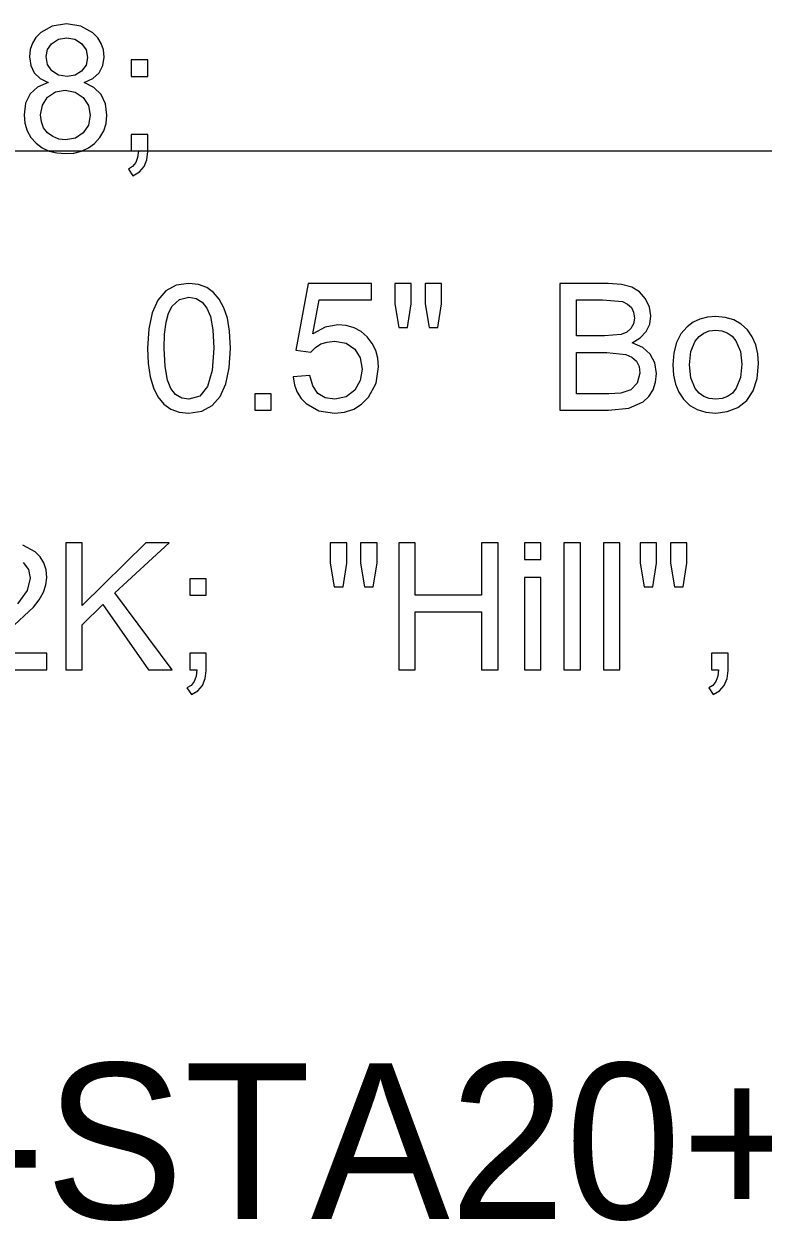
# Model space of a CAD drawing. Extents: x 1001568 to 1002149, y 1840825 to 1841423.
# Drawn here: x 1001893.176 to 1001895.076, y 1840964.719 to 1840967.795 of the extents above; entities that cross this region are included whole.
import ezdxf

# ---------------------------------------------------------------- set-up
doc = ezdxf.new("R2010")
doc.units = 0
for name, color, linetype in [('40', 7, 'Continuous'), ('R_No Plot', 7, 'Continuous'), ('SIGNS', 7, 'Continuous')]:
    doc.layers.add(name, color=color, linetype=linetype)

msp = doc.modelspace()

# ---------------------------------------------------------------- linework, layer by layer
at = {"layer": 'R_No Plot'}
msp.add_line((1001890.6501, 1840967.4691), (1001982.1327, 1840967.4691), dxfattribs=at)
at = {"layer": 'SIGNS'}
for points in [[(1001893.2385, 1840967.6446), (1001893.2111, 1840967.6331), (1001893.1916, 1840967.6155), (1001893.18, 1840967.5917), (1001893.1762, 1840967.562), (1001893.1782, 1840967.5402), (1001893.1841, 1840967.5208), (1001893.1938, 1840967.5035), (1001893.2073, 1840967.4887), (1001893.223, 1840967.477), (1001893.2408, 1840967.4687), (1001893.2607, 1840967.4637), (1001893.2826, 1840967.462), (1001893.304, 1840967.4636), (1001893.3237, 1840967.4686), (1001893.3415, 1840967.4768), (1001893.3575, 1840967.4885), (1001893.3713, 1840967.5032), (1001893.3813, 1840967.5203), (1001893.387, 1840967.5395), (1001893.389, 1840967.5608), (1001893.3851, 1840967.59), (1001893.3741, 1840967.6137), (1001893.3559, 1840967.6319), (1001893.3303, 1840967.6446), (1001893.3528, 1840967.6555), (1001893.3689, 1840967.6701), (1001893.3786, 1840967.6883), (1001893.3819, 1840967.71), (1001893.38, 1840967.7284), (1001893.3746, 1840967.745), (1001893.3655, 1840967.7598), (1001893.353, 1840967.7728), (1001893.3225, 1840967.7897), (1001893.2856, 1840967.7953), (1001893.2488, 1840967.7898), (1001893.2189, 1840967.7733), (1001893.2064, 1840967.7605), (1001893.1975, 1840967.746), (1001893.1922, 1840967.7295), (1001893.1904, 1840967.7111), (1001893.1934, 1840967.6886), (1001893.2024, 1840967.6701), (1001893.2174, 1840967.6554), (1001893.2385, 1840967.6446)], [(1001893.233, 1840967.7115), (1001893.2365, 1840967.7294), (1001893.2471, 1840967.7446), (1001893.2648, 1840967.7561), (1001893.2862, 1840967.7599), (1001893.307, 1840967.756), (1001893.3242, 1840967.7449), (1001893.3356, 1840967.7286), (1001893.3393, 1840967.7093), (1001893.3354, 1840967.6896), (1001893.324, 1840967.6741), (1001893.3071, 1840967.6639), (1001893.2866, 1840967.6606), (1001893.2648, 1840967.6641), (1001893.2476, 1840967.675), (1001893.2365, 1840967.6913), (1001893.233, 1840967.7115)], [(1001893.2188, 1840967.562), (1001893.2233, 1840967.587), (1001893.2366, 1840967.6074), (1001893.2566, 1840967.6208), (1001893.2816, 1840967.6251), (1001893.3072, 1840967.6204), (1001893.328, 1840967.6067), (1001893.3418, 1840967.5861), (1001893.3465, 1840967.5606), (1001893.3419, 1840967.5354), (1001893.3285, 1840967.5152), (1001893.3081, 1840967.5019), (1001893.2829, 1840967.4975), (1001893.2657, 1840967.4995), (1001893.2498, 1840967.5059), (1001893.2361, 1840967.5157), (1001893.2264, 1840967.5284), (1001893.2206, 1840967.5438), (1001893.2188, 1840967.562)], [(1001893.4938, 1840966.9619), (1001893.4955, 1840966.9226), (1001893.5005, 1840966.8887), (1001893.5088, 1840966.8601), (1001893.5205, 1840966.8367), (1001893.5354, 1840966.8184), (1001893.5537, 1840966.8055), (1001893.5753, 1840966.7978), (1001893.6002, 1840966.7954), (1001893.6329, 1840966.8002), (1001893.6594, 1840966.8145), (1001893.68, 1840966.8381), (1001893.6947, 1840966.8706), (1001893.7036, 1840966.9118), (1001893.7066, 1840966.9619), (1001893.7047, 1840967.0055), (1001893.6993, 1840967.0389), (1001893.69, 1840967.066), (1001893.6781, 1840967.0882), (1001893.6635, 1840967.1055), (1001893.6463, 1840967.118), (1001893.6245, 1840967.1261), (1001893.6002, 1840967.1287), (1001893.5673, 1840967.1237), (1001893.541, 1840967.1095), (1001893.5203, 1840967.0857), (1001893.5056, 1840967.0532), (1001893.4967, 1840967.0119), (1001893.4938, 1840966.9619)], [(1001894.5538, 1840966.8024), (1001894.6791, 1840966.8024), (1001894.7314, 1840966.8077), (1001894.7681, 1840966.824), (1001894.7829, 1840966.838), (1001894.7935, 1840966.8549), (1001894.7998, 1840966.8745), (1001894.802, 1840966.897), (1001894.798, 1840966.9246), (1001894.7863, 1840966.9471), (1001894.7667, 1840966.9641), (1001894.7393, 1840966.9759), (1001894.7606, 1840966.9889), (1001894.7759, 1840967.0049), (1001894.785, 1840967.0236), (1001894.7879, 1840967.0452), (1001894.7843, 1840967.0679), (1001894.7741, 1840967.089), (1001894.7585, 1840967.1065), (1001894.7389, 1840967.1187), (1001894.7118, 1840967.1261), (1001894.678, 1840967.1287), (1001894.5538, 1840967.1287), (1001894.5538, 1840966.8024)], [(1001893.5364, 1840966.962), (1001893.5376, 1840966.9984), (1001893.5414, 1840967.0287), (1001893.5477, 1840967.0525), (1001893.5567, 1840967.0703), (1001893.5754, 1840967.0876), (1001893.5998, 1840967.0932), (1001893.6185, 1840967.09), (1001893.6341, 1840967.0807), (1001893.6464, 1840967.0653), (1001893.6555, 1840967.0438), (1001893.6618, 1840967.0091), (1001893.664, 1840966.962), (1001893.66, 1840966.9044), (1001893.6481, 1840966.8634), (1001893.6281, 1840966.8388), (1001893.6002, 1840966.8308), (1001893.5814, 1840966.8339), (1001893.5659, 1840966.8432), (1001893.5537, 1840966.8586), (1001893.5449, 1840966.8802), (1001893.5385, 1840966.9147), (1001893.5364, 1840966.962)], [(1001894.5963, 1840966.9939), (1001894.5963, 1840967.0861), (1001894.6634, 1840967.0861), (1001894.7144, 1840967.0818), (1001894.728, 1840967.0756), (1001894.7378, 1840967.0665), (1001894.7435, 1840967.0543), (1001894.7453, 1840967.0392), (1001894.743, 1840967.0243), (1001894.7366, 1840967.0124), (1001894.7259, 1840967.0035), (1001894.7112, 1840966.9975), (1001894.6689, 1840966.9939), (1001894.5963, 1840966.9939)], [(1001894.8445, 1840966.9194), (1001894.8461, 1840966.8931), (1001894.8512, 1840966.8696), (1001894.8596, 1840966.8487), (1001894.8716, 1840966.8309), (1001894.8876, 1840966.8152), (1001894.9068, 1840966.8041), (1001894.929, 1840966.7975), (1001894.9545, 1840966.7954), (1001894.9839, 1840966.799), (1001895.011, 1840966.8098), (1001895.0343, 1840966.828), (1001895.0509, 1840966.8529), (1001895.0609, 1840966.8844), (1001895.0643, 1840966.9228), (1001895.0626, 1840966.9479), (1001895.0572, 1840966.9707), (1001895.0484, 1840966.991), (1001895.0361, 1840967.0089), (1001895.0197, 1840967.024), (1001895.0007, 1840967.0348), (1001894.9789, 1840967.0413), (1001894.9545, 1840967.0436), (1001894.9333, 1840967.0419), (1001894.914, 1840967.0369), (1001894.8964, 1840967.0286), (1001894.8807, 1840967.0172), (1001894.8647, 1840966.999), (1001894.8535, 1840966.9767), (1001894.8467, 1840966.9501), (1001894.8445, 1840966.9194)], [(1001894.887, 1840966.9195), (1001894.8907, 1840966.9532), (1001894.9019, 1840966.9802), (1001894.9117, 1840966.9923), (1001894.9238, 1840967.0011), (1001894.938, 1840967.0063), (1001894.9545, 1840967.0081), (1001894.9704, 1840967.0063), (1001894.9843, 1840967.0012), (1001894.9964, 1840966.9926), (1001895.0065, 1840966.9806), (1001895.0179, 1840966.9538), (1001895.0218, 1840966.9209), (1001895.0181, 1840966.8866), (1001895.0071, 1840966.8594), (1001894.9972, 1840966.8468), (1001894.9851, 1840966.8378), (1001894.9708, 1840966.8325), (1001894.9545, 1840966.8308), (1001894.938, 1840966.8326), (1001894.9238, 1840966.8379), (1001894.9117, 1840966.8465), (1001894.9019, 1840966.8587), (1001894.8907, 1840966.8855), (1001894.887, 1840966.9195)], [(1001894.5963, 1840966.845), (1001894.5963, 1840966.9514), (1001894.6741, 1840966.9514), (1001894.723, 1840966.946), (1001894.7391, 1840966.9387), (1001894.7505, 1840966.9284), (1001894.7573, 1840966.9148), (1001894.7595, 1840966.8982), (1001894.7528, 1840966.872), (1001894.7362, 1840966.8554), (1001894.7103, 1840966.8464), (1001894.68, 1840966.845), (1001894.5963, 1840966.845)], [(1001893.1397, 1840966.2399), (1001893.2005, 1840966.2962), (1001893.2153, 1840966.3154), (1001893.2261, 1840966.3347), (1001893.2324, 1840966.3538), (1001893.2346, 1840966.3731), (1001893.2327, 1840966.3927), (1001893.227, 1840966.4102), (1001893.2176, 1840966.4257), (1001893.2047, 1840966.439), (1001893.173, 1840966.4563)], [(1001893.1742, 1840966.4114), (1001893.1875, 1840966.3933), (1001893.192, 1840966.3707), (1001893.1837, 1840966.3397), (1001893.1591, 1840966.3054)], [(1001893.0218, 1840966.1358), (1001893.2346, 1840966.1358), (1001893.2346, 1840966.1783), (1001893.0775, 1840966.1783)]]:
    msp.add_lwpolyline(points, dxfattribs=at)
for points in [[(1001893.4517, 1840967.6606), (1001893.4942, 1840967.6606), (1001893.4942, 1840967.7031), (1001893.4517, 1840967.7031)], [(1001893.4517, 1840967.4691), (1001893.4701, 1840967.4691), (1001893.468, 1840967.4524), (1001893.4631, 1840967.439), (1001893.4552, 1840967.4289), (1001893.4446, 1840967.4223), (1001893.456, 1840967.4053), (1001893.4726, 1840967.4152), (1001893.4846, 1840967.4288), (1001893.4918, 1840967.4462), (1001893.4942, 1840967.4676), (1001893.4942, 1840967.5116), (1001893.4517, 1840967.5116)], [(1001893.8679, 1840966.8881), (1001893.8716, 1840966.8673), (1001893.8784, 1840966.8491), (1001893.8884, 1840966.8331), (1001893.9016, 1840966.8196), (1001893.9341, 1840966.8013), (1001893.9744, 1840966.7954), (1001894.0004, 1840966.7979), (1001894.0237, 1840966.8055), (1001894.044, 1840966.8181), (1001894.0615, 1840966.8359), (1001894.0811, 1840966.872), (1001894.0878, 1840966.9141), (1001894.0859, 1840966.9361), (1001894.0805, 1840966.9563), (1001894.0714, 1840966.9745), (1001894.0587, 1840966.9909), (1001894.0427, 1840967.0047), (1001894.0247, 1840967.0145), (1001894.0047, 1840967.0203), (1001893.9827, 1840967.0223), (1001893.95, 1840967.0164), (1001893.9189, 1840966.9992), (1001893.9348, 1840967.0861), (1001894.0695, 1840967.0861), (1001894.0695, 1840967.1287), (1001893.9068, 1840967.1287), (1001893.8751, 1840966.9571), (1001893.9134, 1840966.9521), (1001893.9252, 1840966.9642), (1001893.9394, 1840966.9729), (1001893.9556, 1840966.9779), (1001893.9742, 1840966.9797), (1001894.0039, 1840966.9746), (1001894.0264, 1840966.9598), (1001894.0404, 1840966.937), (1001894.0452, 1840966.908), (1001894.0407, 1840966.8787), (1001894.027, 1840966.8545), (1001894.0042, 1840966.8367), (1001893.9748, 1840966.8308), (1001893.9503, 1840966.8345), (1001893.9315, 1840966.846), (1001893.9183, 1840966.865), (1001893.9108, 1840966.8918)], [(1001894.1396, 1840967.0152), (1001894.1624, 1840967.0152), (1001894.1717, 1840967.0761), (1001894.1717, 1840967.1287), (1001894.1292, 1840967.1287), (1001894.1292, 1840967.0761)], [(1001894.2174, 1840967.0152), (1001894.2398, 1840967.0152), (1001894.2497, 1840967.0761), (1001894.2497, 1840967.1287), (1001894.2072, 1840967.1287), (1001894.2072, 1840967.0761)], [(1001893.7693, 1840966.8024), (1001893.8118, 1840966.8024), (1001893.8118, 1840966.845), (1001893.7693, 1840966.845)], [(1001893.2831, 1840966.1358), (1001893.3256, 1840966.1358), (1001893.3256, 1840966.2508), (1001893.3786, 1840966.3032), (1001893.4964, 1840966.1358), (1001893.5572, 1840966.1358), (1001893.4093, 1840966.3334), (1001893.5495, 1840966.462), (1001893.4888, 1840966.462), (1001893.3256, 1840966.3007), (1001893.3256, 1840966.462), (1001893.2831, 1840966.462)], [(1001893.9735, 1840966.3485), (1001893.9964, 1840966.3485), (1001894.0057, 1840966.4095), (1001894.0057, 1840966.462), (1001893.9631, 1840966.462), (1001893.9631, 1840966.4095)], [(1001894.0513, 1840966.3485), (1001894.0737, 1840966.3485), (1001894.0837, 1840966.4095), (1001894.0837, 1840966.462), (1001894.0412, 1840966.462), (1001894.0412, 1840966.4095)], [(1001894.1396, 1840966.1358), (1001894.1821, 1840966.1358), (1001894.1821, 1840966.2847), (1001894.3523, 1840966.2847), (1001894.3523, 1840966.1358), (1001894.3949, 1840966.1358), (1001894.3949, 1840966.462), (1001894.3523, 1840966.462), (1001894.3523, 1840966.3273), (1001894.1821, 1840966.3273), (1001894.1821, 1840966.462), (1001894.1396, 1840966.462)], [(1001894.4626, 1840966.4194), (1001894.5051, 1840966.4194), (1001894.5051, 1840966.462), (1001894.4626, 1840966.462)], [(1001894.5641, 1840966.1358), (1001894.6066, 1840966.1358), (1001894.6066, 1840966.462), (1001894.5641, 1840966.462)], [(1001894.6656, 1840966.1358), (1001894.7081, 1840966.1358), (1001894.7081, 1840966.462), (1001894.6656, 1840966.462)], [(1001894.7704, 1840966.3485), (1001894.7932, 1840966.3485), (1001894.8026, 1840966.4095), (1001894.8026, 1840966.462), (1001894.76, 1840966.462), (1001894.76, 1840966.4095)], [(1001894.8482, 1840966.3485), (1001894.8706, 1840966.3485), (1001894.8806, 1840966.4095), (1001894.8806, 1840966.462), (1001894.838, 1840966.462), (1001894.838, 1840966.4095)], [(1001893.6021, 1840966.3273), (1001893.6447, 1840966.3273), (1001893.6447, 1840966.3698), (1001893.6021, 1840966.3698)], [(1001894.4626, 1840966.1358), (1001894.5051, 1840966.1358), (1001894.5051, 1840966.3728), (1001894.4626, 1840966.3728)], [(1001893.6021, 1840966.1358), (1001893.6205, 1840966.1358), (1001893.6184, 1840966.1191), (1001893.6136, 1840966.1057), (1001893.6057, 1840966.0956), (1001893.595, 1840966.0889), (1001893.6064, 1840966.072), (1001893.6231, 1840966.0818), (1001893.635, 1840966.0955), (1001893.6422, 1840966.1129), (1001893.6447, 1840966.1342), (1001893.6447, 1840966.1783), (1001893.6021, 1840966.1783)], [(1001894.9435, 1840966.1358), (1001894.9619, 1840966.1358), (1001894.9598, 1840966.1191), (1001894.9549, 1840966.1057), (1001894.947, 1840966.0956), (1001894.9364, 1840966.0889), (1001894.9478, 1840966.072), (1001894.9645, 1840966.0818), (1001894.9764, 1840966.0955), (1001894.9836, 1840966.1129), (1001894.9861, 1840966.1342), (1001894.9861, 1840966.1783), (1001894.9435, 1840966.1783)]]:
    msp.add_lwpolyline(points, close=True, dxfattribs=at)

# ---------------------------------------------------------------- texts
at = {"layer": '40'}
msp.add_text('SS-RH-10-STA20+40SB', height=0.4, rotation=0, dxfattribs=at).set_placement((1001890.6147, 1840964.7247))

doc.saveas('drawing.dxf')
